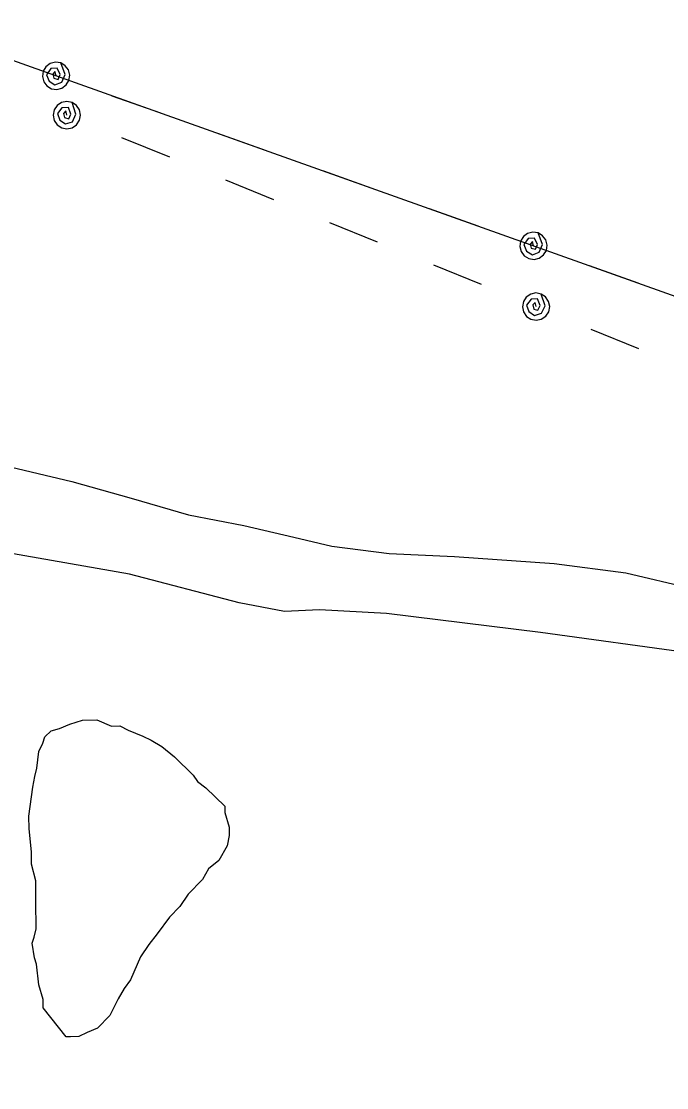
# Model space of a CAD drawing. Extents: x 3297735 to 3335592, y 670436 to 695807.
# Drawn here: x 3314404 to 3314830, y 680242 to 680945 of the extents above; entities that cross this region are included whole.
import ezdxf

# ---------------------------------------------------------------- set-up
doc = ezdxf.new("R2010")
doc.units = 0
for name, color, linetype in [('V-ROAD-CNTR', 7, 'Continuous'), ('V-SITE-VEGE', 7, 'Continuous'), ('V-UTIL-LINE', 7, 'Continuous')]:
    doc.layers.add(name, color=color, linetype=linetype)

msp = doc.modelspace()

# ---------------------------------------------------------------- linework, layer by layer
at = {"layer": 'V-ROAD-CNTR'}
msp.add_spline([(3315498.43, 682865.39), (3314901.76, 681854.36), (3314773.19, 681638.15), (3314602.7, 681364.43), (3314477.51, 681178.93), (3314300.96, 680916.57)], degree=3, dxfattribs=at)
at = {"layer": 'V-SITE-VEGE'}
for p, q in [((3314387.79, 680653.82), (3314437.63, 680642.09)), ((3314437.63, 680642.09), (3314476.88, 680631.07)), ((3314476.88, 680631.07), (3314514.57, 680620.03)), ((3314514.57, 680620.03), (3314551.04, 680612.89)), ((3314551.04, 680612.89), (3314584, 680605.34)), ((3314584, 680605.34), (3314609.12, 680599.28)), ((3314475.73, 680580.93), (3314394.16, 680595.13)), ((3314609.12, 680599.28), (3314646.75, 680594.51)), ((3314646.75, 680594.51), (3314689.85, 680592.52)), ((3314689.85, 680592.52), (3314755.67, 680587.98)), ((3314755.67, 680587.98), (3314802.72, 680581.72)), ((3314802.72, 680581.72), (3314932.6, 680551.48)), ((3314547.95, 680561.96), (3314475.73, 680580.93)), ((3314577.76, 680556.33), (3314547.95, 680561.96)), ((3314600.86, 680557.31), (3314577.76, 680556.33)), ((3314645.13, 680554.94), (3314600.86, 680557.31)), ((3314746.66, 680542.48), (3314645.13, 680554.94)), ((3314972.1, 680511.09), (3314746.66, 680542.48))]:
    msp.add_line(p, q, dxfattribs=at)
msp.add_lwpolyline([(3314418.74, 680295), (3314418.7, 680300.49), (3314415.87, 680310.08), (3314414.38, 680323.8), (3314412.97, 680327.91), (3314411.52, 680337.51), (3314412.85, 680341.64), (3314414.18, 680347.15), (3314414.03, 680365), (3314413.92, 680378.73), (3314411.08, 680389.7), (3314411.01, 680397.94), (3314409.51, 680413.03), (3314409.44, 680421.27), (3314412.02, 680440.52), (3314413.34, 680447.4), (3314414.67, 680452.9), (3314415.95, 680463.9), (3314418.65, 680469.42), (3314419.98, 680473.55), (3314424.07, 680477.7), (3314429.55, 680479.12), (3314436.39, 680481.93), (3314444.61, 680484.74), (3314454.22, 680484.82), (3314463.87, 680480.78), (3314469.37, 680480.83), (3314474.88, 680478.13), (3314484.53, 680474.09), (3314490.04, 680471.39), (3314496.95, 680467.33), (3314505.24, 680460.53), (3314517.71, 680448.27), (3314520.49, 680444.18), (3314526.02, 680440.1), (3314538.48, 680427.85), (3314538.51, 680423.73), (3314541.34, 680414.14), (3314541.39, 680408.65), (3314540.07, 680401.77), (3314534.66, 680392.11), (3314527.83, 680386.56), (3314523.78, 680379.66), (3314514.25, 680369.96), (3314508.82, 680361.68), (3314502.01, 680354.75), (3314493.86, 680343.7), (3314488.43, 680336.79), (3314483, 680328.5), (3314476.27, 680313.34), (3314472.19, 680307.81), (3314468.13, 680300.91), (3314462.73, 680289.88), (3314454.56, 680281.57), (3314447.71, 680278.76), (3314442.25, 680275.97), (3314436.75, 680275.92), (3314434.01, 680275.9)], close=True, dxfattribs=at)
at = {"layer": 'V-UTIL-LINE'}
for points in [[(3313997.58, 681070.23), (3313985.78, 681066.71), (3315424.6, 680554.24), (3316249.45, 680430.9), (3316961.57, 680308.71), (3317894.39, 680167.65), (3319522.43, 679909.88), (3320340.13, 679764.95), (3321095.21, 679972.8), (3321849.46, 680186.16), (3322615.41, 680398.71), (3323844.66, 680736.6), (3324884.41, 681043.67), (3324983.14, 681823.64), (3325323.52, 683934.02), (3325477.08, 685095.47)], [(3314427.3, 680909.45), (3314426.55, 680912.23), (3314425.06, 680910.45), (3314425.84, 680907.81), (3314428.69, 680907.14), (3314429.98, 680910.29), (3314428.07, 680914.57), (3314423.82, 680914.19), (3314421.03, 680910.21), (3314422.78, 680905.98), (3314426.57, 680903.6), (3314431.1, 680905.25), (3314433.25, 680910.32), (3314430.32, 680917.93), (3314426.84, 680918.44), (3314423.44, 680917.58), (3314420.62, 680915.49), (3314418.82, 680912.47), (3314418.31, 680909), (3314419.17, 680905.59), (3314421.26, 680902.77), (3314424.28, 680900.97), (3314427.75, 680900.46), (3314431.16, 680901.32), (3314433.97, 680903.42), (3314435.77, 680906.43), (3314436.29, 680909.91), (3314435.43, 680913.31), (3314433.33, 680916.13), (3314430.32, 680917.93)], [(3314434.41, 680883.54), (3314433.78, 680886.35), (3314432.21, 680884.63), (3314432.87, 680881.97), (3314435.69, 680881.17), (3314437.12, 680884.25), (3314435.41, 680888.61), (3314431.15, 680888.44), (3314428.18, 680884.58), (3314429.74, 680880.28), (3314433.41, 680877.73), (3314438.02, 680879.17), (3314440.39, 680884.14), (3314437.81, 680891.87), (3314434.36, 680892.54), (3314430.92, 680891.84), (3314428.01, 680889.87), (3314426.07, 680886.94), (3314425.41, 680883.49), (3314426.11, 680880.05), (3314428.07, 680877.14), (3314431, 680875.21), (3314434.45, 680874.54), (3314437.89, 680875.24), (3314440.8, 680877.21), (3314442.74, 680880.14), (3314443.41, 680883.58), (3314442.7, 680887.02), (3314440.74, 680889.94), (3314437.81, 680891.87)], [(3314464.03, 680896.36), (3314496.06, 680884.96)], [(3314533.74, 680871.54), (3314565.77, 680860.13)], [(3314470.51, 680868.79), (3314501.99, 680855.94)], [(3314603.45, 680846.71), (3314635.48, 680835.3)], [(3314539.02, 680840.82), (3314570.5, 680827.96)], [(3314673.16, 680821.88), (3314705.19, 680810.47)], [(3314607.53, 680812.84), (3314639, 680799.99)], [(3314741.93, 680797.39), (3314741.19, 680800.17), (3314739.69, 680798.38), (3314740.47, 680795.75), (3314743.32, 680795.08), (3314744.61, 680798.22), (3314742.71, 680802.5), (3314738.46, 680802.13), (3314735.66, 680798.15), (3314737.42, 680793.92), (3314741.21, 680791.54), (3314745.74, 680793.19), (3314747.89, 680798.26), (3314744.95, 680805.86), (3314741.48, 680806.38), (3314738.07, 680805.52), (3314735.26, 680803.42), (3314733.46, 680800.41), (3314732.95, 680796.93), (3314733.8, 680793.53), (3314735.9, 680790.71), (3314738.91, 680788.91), (3314742.39, 680788.4), (3314745.79, 680789.26), (3314748.61, 680791.35), (3314750.41, 680794.37), (3314750.92, 680797.84), (3314750.06, 680801.25), (3314747.97, 680804.06), (3314744.95, 680805.86)], [(3314676.04, 680784.87), (3314707.51, 680772.01)], [(3314778.67, 680784.3), (3314810.7, 680772.89)], [(3314743.62, 680757.27), (3314743, 680760.08), (3314741.42, 680758.37), (3314742.08, 680755.7), (3314744.9, 680754.9), (3314746.33, 680757.98), (3314744.62, 680762.35), (3314740.36, 680762.17), (3314737.39, 680758.32), (3314738.95, 680754.01), (3314742.62, 680751.46), (3314747.23, 680752.9), (3314749.6, 680757.87), (3314747.02, 680765.6), (3314743.57, 680766.27), (3314740.13, 680765.57), (3314737.22, 680763.6), (3314735.29, 680760.67), (3314734.62, 680757.23), (3314735.32, 680753.79), (3314737.29, 680750.88), (3314740.21, 680748.94), (3314743.66, 680748.27), (3314747.1, 680748.97), (3314750.01, 680750.94), (3314751.95, 680753.87), (3314752.62, 680757.32), (3314751.92, 680760.76), (3314749.95, 680763.67), (3314747.02, 680765.6)], [(3314779.72, 680742.53), (3314811.2, 680729.67)]]:
    msp.add_lwpolyline(points, dxfattribs=at)

doc.saveas('drawing.dxf')
